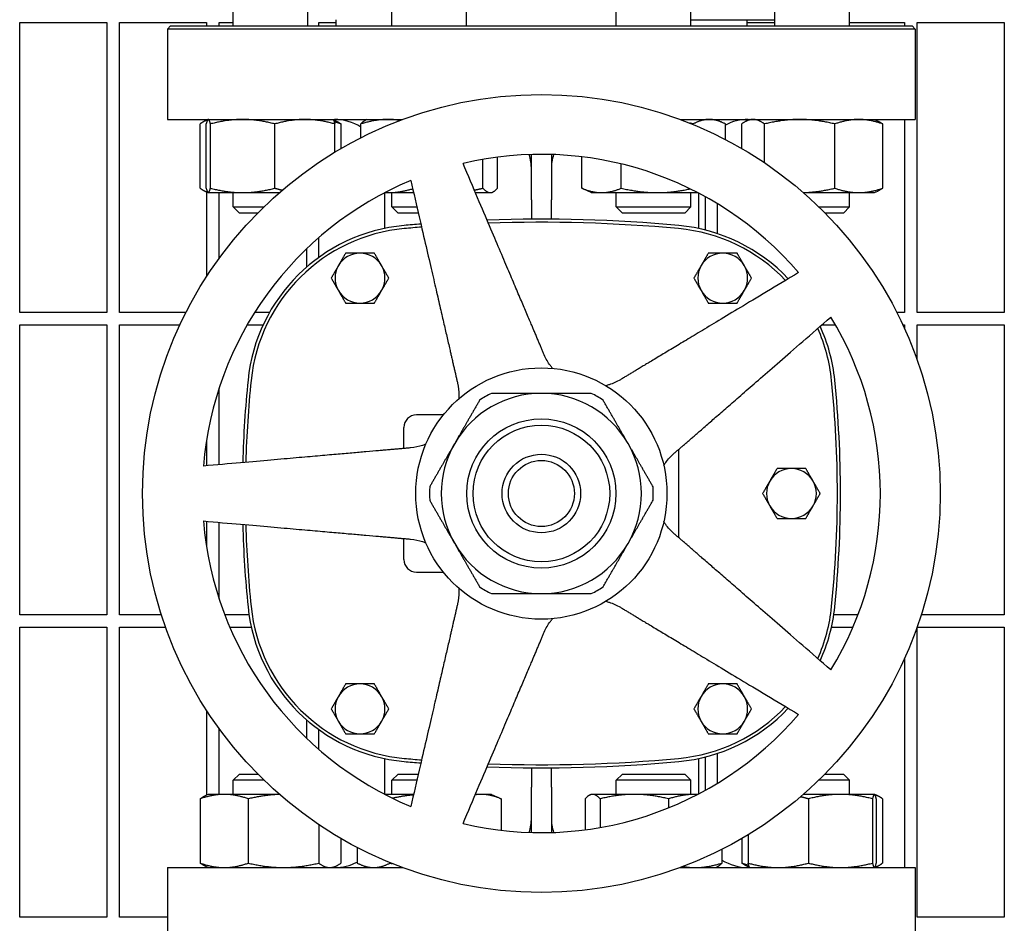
# Model space of a CAD drawing. Header units: inches. Extents: x 24 to 1128, y -69 to 748.
# Tile 657 of 668: x 752 to 762, y 638 to 647. Entities that reach past the tile are written whole.
import ezdxf

# ---------------------------------------------------------------- set-up
doc = ezdxf.new("R2010")
doc.units = ezdxf.units.IN
doc.header["$LTSCALE"] = 32
doc.header["$MEASUREMENT"] = 0
doc.layers.add('Visible (ANSI)', color=7, linetype='Continuous', lineweight=30)

msp = doc.modelspace()

# ---------------------------------------------------------------- linework, layer by layer
at = {"layer": 'Visible (ANSI)'}
for p, q in [((754.31393, 646.74103), (754.31393, 646.98853)), ((755.06393, 646.74103), (755.06393, 646.98853)), ((755.90504, 646.74103), (755.90504, 646.98853)), ((756.65504, 646.74103), (756.65504, 646.98853)), ((758.15522, 646.74103), (758.15522, 646.98853)), ((758.90522, 646.74103), (758.90522, 646.98853)), ((759.74634, 646.74103), (759.74634, 646.98853)), ((760.49634, 646.74103), (760.49634, 646.98853)), ((752.17313, 643.86978), (752.17313, 646.77603)), ((752.17313, 646.77603), (753.04813, 646.77603)), ((753.04813, 646.77603), (753.04813, 643.86978)), ((753.17313, 643.86978), (753.17313, 646.77603)), ((753.17313, 646.77603), (754.04813, 646.77603)), ((753.68638, 646.74103), (753.65513, 646.70978)), ((753.68638, 646.74103), (761.12388, 646.74103)), ((754.04813, 646.77603), (754.04813, 646.74103)), ((754.17313, 646.74103), (754.17313, 646.77603)), ((754.17313, 646.77603), (754.31393, 646.77603)), ((755.17313, 646.74103), (755.17313, 646.77603)), ((755.17313, 646.77603), (755.34513, 646.77603)), ((755.34513, 646.80353), (755.34513, 646.74103)), ((758.90522, 646.80353), (759.74634, 646.80353)), ((759.46513, 646.80353), (759.46513, 646.74103)), ((759.46513, 646.77603), (759.74634, 646.77603)), ((760.49634, 646.77603), (761.04813, 646.77603)), ((761.04813, 646.77603), (761.04813, 646.74103)), ((761.12388, 646.74103), (761.15513, 646.70978)), ((761.17313, 643.86978), (761.17313, 646.77603)), ((761.17313, 646.77603), (762.04813, 646.77603)), ((762.04813, 646.77603), (762.04813, 643.86978)), ((761.15513, 646.70978), (753.65513, 646.70978)), ((753.65513, 646.70978), (753.65513, 645.80353)), ((761.15513, 646.70978), (761.15513, 645.80353)), ((753.65513, 645.80353), (756.01319, 645.80353)), ((753.98203, 645.11462), (753.98203, 645.75844)), ((754.06284, 645.80302), (754.03033, 645.78786)), ((754.04374, 645.11462), (754.04374, 645.75844)), ((754.04813, 645.80353), (754.04813, 645.79616)), ((754.06393, 645.80353), (754.06284, 645.80302)), ((754.08629, 645.11462), (754.08629, 645.75844)), ((754.73148, 645.11462), (754.73148, 645.75844)), ((755.31393, 645.80353), (755.31502, 645.80302)), ((755.31502, 645.80302), (755.34752, 645.78786)), ((755.33411, 645.47565), (755.33411, 645.75844)), ((755.39582, 645.51224), (755.39582, 645.75844)), ((755.59517, 645.62061), (755.59517, 645.75844)), ((755.65504, 645.80353), (755.64197, 645.79743)), ((758.79707, 645.80353), (761.15513, 645.80353)), ((758.92729, 645.75259), (758.92729, 645.75844)), ((759.15522, 645.80353), (759.22933, 645.76897)), ((759.25065, 645.60234), (759.25065, 645.75844)), ((759.41444, 645.51224), (759.41444, 645.75844)), ((759.49634, 645.80353), (759.46274, 645.78786)), ((759.642, 645.36961), (759.642, 645.75844)), ((760.3489, 645.11462), (760.3489, 645.75844)), ((760.74634, 645.80353), (760.77994, 645.78786)), ((760.82824, 645.11462), (760.82824, 645.75844)), ((761.04813, 645.80353), (761.04813, 643.86978)), ((757.30513, 644.99853), (757.30513, 645.45206)), ((757.50513, 645.45206), (757.50513, 644.99853)), ((756.81955, 645.11462), (756.81955, 645.40272)), ((756.96492, 645.11462), (756.96492, 645.42491)), ((757.80979, 645.11462), (757.80979, 645.42936)), ((758.20685, 645.11462), (758.20685, 645.35765)), ((754.06284, 645.07004), (754.03033, 645.0852)), ((754.04813, 645.07689), (754.04813, 644.22851)), ((754.06393, 645.06953), (754.06284, 645.07004)), ((754.06393, 645.06953), (754.06501, 645.06953)), ((754.06501, 645.06953), (754.40888, 645.06953)), ((754.17313, 644.41026), (754.17313, 645.06953)), ((754.31393, 644.92603), (754.31393, 645.06953)), ((754.40888, 645.06953), (754.77764, 645.06953)), ((755.83033, 645.06683), (755.83033, 644.71063)), ((755.8355, 645.06953), (755.86493, 645.06953)), ((755.86493, 645.06953), (756.12395, 645.06953)), ((755.90504, 644.92603), (755.90504, 645.06953)), ((756.74403, 645.06953), (756.89223, 645.06953)), ((756.89223, 645.06953), (756.90504, 645.06953)), ((756.90504, 645.06953), (756.91812, 645.07563)), ((757.90522, 645.06953), (757.83112, 645.10409)), ((757.90522, 645.06953), (758.00832, 645.06953)), ((758.00832, 645.06953), (758.56707, 645.06953)), ((758.15522, 644.92603), (758.15522, 645.06953)), ((758.56707, 645.06953), (758.97476, 645.06953)), ((758.90522, 644.92603), (758.90522, 645.06953)), ((758.97994, 645.06683), (758.97994, 644.71063)), ((760.03263, 645.06953), (760.58857, 645.06953)), ((760.49634, 644.92603), (760.49634, 645.06953)), ((760.58857, 645.06953), (760.74634, 645.06953)), ((760.74634, 645.06953), (760.77994, 645.0852)), ((757.30513, 644.99853), (757.30513, 644.8032)), ((757.50513, 644.8032), (757.50513, 644.99853)), ((759.04813, 645.0302), (759.04813, 644.69486)), ((759.17313, 644.65824), (759.17313, 644.9577)), ((754.31393, 644.92603), (754.62148, 644.92603)), ((754.37643, 644.86353), (754.31393, 644.92603)), ((754.5584, 644.86353), (754.37643, 644.86353)), ((755.90504, 644.92603), (756.15708, 644.92603)), ((755.96754, 644.86353), (755.90504, 644.92603)), ((756.17151, 644.86353), (755.96754, 644.86353)), ((758.15522, 644.92603), (758.90522, 644.92603)), ((758.21772, 644.86353), (758.15522, 644.92603)), ((758.84272, 644.86353), (758.21772, 644.86353)), ((758.84272, 644.86353), (758.90522, 644.92603)), ((760.18879, 644.92603), (760.49634, 644.92603)), ((760.43384, 644.86353), (760.25187, 644.86353)), ((760.43384, 644.86353), (760.49634, 644.92603)), ((755.17313, 644.42042), (755.17313, 644.61833)), ((755.04813, 644.50395), (755.04813, 644.32122)), ((753.04813, 643.86978), (752.17313, 643.86978)), ((753.84125, 643.86978), (753.17313, 643.86978)), ((754.67941, 643.86978), (754.5309, 643.86978)), ((761.04813, 643.86978), (760.96901, 643.86978)), ((762.04813, 643.86978), (761.17313, 643.86978)), ((752.17313, 640.83853), (752.17313, 643.74478)), ((752.17313, 643.74478), (753.04813, 643.74478)), ((753.04813, 643.74478), (753.04813, 640.83853)), ((753.17313, 640.83853), (753.17313, 643.74478)), ((753.17313, 643.74478), (753.78026, 643.74478)), ((754.45561, 643.74478), (754.61508, 643.74478)), ((760.21936, 643.74478), (760.35465, 643.74478)), ((761.03, 643.74478), (761.04813, 643.74478)), ((761.04813, 643.74478), (761.04813, 643.70536)), ((761.17313, 643.39598), (761.17313, 643.74478)), ((761.17313, 643.74478), (762.04813, 643.74478)), ((762.04813, 643.74478), (762.04813, 640.83853)), ((754.17313, 642.34284), (754.17313, 643.10908)), ((756.42167, 642.84093), (756.15218, 642.84093)), ((756.02718, 642.50505), (756.02718, 642.71593)), ((754.04813, 642.59256), (754.04813, 642.3319)), ((758.78309, 641.61081), (758.78309, 642.49625)), ((754.04813, 641.77516), (754.04813, 641.5145)), ((754.17313, 640.99798), (754.17313, 641.76422)), ((756.02718, 641.39113), (756.02718, 641.60201)), ((756.15218, 641.26613), (756.42167, 641.26613)), ((753.04813, 640.83853), (752.17313, 640.83853)), ((753.59413, 640.83853), (753.17313, 640.83853)), ((754.47261, 640.83853), (754.22964, 640.83853)), ((760.58063, 640.83853), (760.33765, 640.83853)), ((762.04813, 640.83853), (761.21614, 640.83853)), ((752.17313, 637.80728), (752.17313, 640.71353)), ((752.17313, 640.71353), (753.04813, 640.71353)), ((753.04813, 640.71353), (753.04813, 637.80728)), ((753.17313, 637.80728), (753.17313, 640.71353)), ((753.17313, 640.71353), (753.63626, 640.71353)), ((754.28033, 640.71353), (754.4958, 640.71353)), ((760.31447, 640.71353), (760.52994, 640.71353)), ((761.17313, 637.80728), (761.17313, 640.71108)), ((761.17401, 640.71353), (762.04813, 640.71353)), ((762.04813, 640.71353), (762.04813, 637.80728)), ((761.04813, 640.4017), (761.04813, 638.30353)), ((754.04813, 639.87855), (754.04813, 639.03016)), ((755.04813, 639.78584), (755.04813, 639.60311)), ((754.17313, 639.03753), (754.17313, 639.6968)), ((755.17313, 639.48873), (755.17313, 639.68664)), ((759.04813, 639.4122), (759.04813, 639.07686)), ((759.17313, 639.14936), (759.17313, 639.44882)), ((755.83033, 639.39643), (755.83033, 639.04023)), ((758.97994, 639.39643), (758.97994, 639.04023)), ((754.37643, 639.24103), (754.31393, 639.17853)), ((754.37643, 639.24103), (754.56087, 639.24103)), ((755.96754, 639.24103), (755.90504, 639.17853)), ((755.96754, 639.24103), (756.17093, 639.24103)), ((757.30513, 639.30386), (757.30513, 639.10853)), ((757.50513, 639.10853), (757.50513, 639.30386)), ((758.21772, 639.24103), (758.15522, 639.17853)), ((758.21772, 639.24103), (758.84272, 639.24103)), ((758.84272, 639.24103), (758.90522, 639.17853)), ((760.2494, 639.24103), (760.43384, 639.24103)), ((760.43384, 639.24103), (760.49634, 639.17853)), ((754.62406, 639.17853), (754.31393, 639.17853)), ((754.31393, 639.03753), (754.31393, 639.17853)), ((756.1565, 639.17853), (755.90504, 639.17853)), ((755.90504, 639.03753), (755.90504, 639.17853)), ((758.90522, 639.17853), (758.15522, 639.17853)), ((758.15522, 639.03753), (758.15522, 639.17853)), ((758.90522, 639.03753), (758.90522, 639.17853)), ((760.49634, 639.17853), (760.18621, 639.17853)), ((760.49634, 639.03753), (760.49634, 639.17853)), ((754.06393, 639.03753), (754.03184, 639.02257)), ((754.22461, 639.03753), (754.06393, 639.03753)), ((754.77764, 639.03753), (754.22461, 639.03753)), ((756.12395, 639.03753), (755.8355, 639.03753)), ((756.80433, 639.03753), (756.74403, 639.03753)), ((756.90504, 639.03753), (756.80433, 639.03753)), ((756.90504, 639.03753), (756.98162, 639.00182)), ((757.30513, 638.655), (757.30513, 639.10853)), ((757.50513, 639.10853), (757.50513, 638.655)), ((757.90522, 639.03753), (757.89121, 639.031)), ((757.91893, 639.03753), (757.90522, 639.03753)), ((758.3373, 639.03753), (757.91893, 639.03753)), ((758.94859, 639.03753), (758.3373, 639.03753)), ((758.97476, 639.03753), (758.94859, 639.03753)), ((760.40528, 639.03753), (760.03263, 639.03753)), ((760.74549, 639.03753), (760.40528, 639.03753)), ((760.74634, 639.03753), (760.74549, 639.03753)), ((760.74634, 639.03753), (760.74718, 639.03714)), ((760.74718, 639.03714), (760.77843, 639.02257)), ((753.98306, 638.99244), (753.98306, 638.34862)), ((754.46616, 638.99244), (754.46616, 638.34862)), ((757.00076, 638.99244), (757.00076, 638.67766)), ((757.84378, 638.99244), (757.84378, 638.68194)), ((757.99407, 638.99244), (757.99407, 638.70493)), ((758.68052, 638.99244), (758.68052, 638.9018)), ((760.08382, 638.99244), (760.08382, 638.34862)), ((760.72674, 638.99244), (760.72674, 638.34862)), ((760.76425, 638.99244), (760.76425, 638.34862)), ((760.8272, 638.99244), (760.8272, 638.34862)), ((755.17202, 638.73491), (755.17202, 638.34862)), ((759.47843, 638.63279), (759.47843, 638.34862)), ((755.39479, 638.59542), (755.39479, 638.34862)), ((759.41547, 638.59542), (759.41547, 638.34862)), ((755.55933, 638.50487), (755.55933, 638.34862)), ((759.21667, 638.48725), (759.21667, 638.34862)), ((755.65504, 638.30353), (755.57846, 638.33924)), ((755.8872, 638.35274), (755.8872, 638.34862)), ((753.65513, 638.30353), (756.01319, 638.30353)), ((753.65513, 638.30353), (753.65513, 637.39728)), ((754.06393, 638.30353), (754.03184, 638.31849)), ((754.04813, 638.31089), (754.04813, 638.30353)), ((755.31393, 638.30353), (755.34602, 638.31849)), ((758.79707, 638.30353), (761.15513, 638.30353)), ((759.15522, 638.30353), (759.16923, 638.31006)), ((759.49549, 638.30392), (759.46425, 638.31849)), ((759.49634, 638.30353), (759.49549, 638.30392)), ((760.74634, 638.30353), (760.74718, 638.30392)), ((760.74718, 638.30392), (760.77843, 638.31849)), ((761.15513, 638.30353), (761.15513, 637.39728)), ((753.04813, 637.80728), (752.17313, 637.80728)), ((753.65513, 637.80728), (753.17313, 637.80728)), ((762.04813, 637.80728), (761.17313, 637.80728))]:
    msp.add_line(p, q, dxfattribs=at)
for radius in [4, 1.25984, 0.74803, 0.68553, 0.3937, 0.3312]:
    msp.add_circle((757.40513, 642.05353), radius, dxfattribs=at)
for centre, radius, start, end in [((755.33033, 645.30353), 0.5, 58.01587, 90), ((759.47994, 645.30353), 0.5, 90, 117.294411), ((757.40513, 642.05353), 3.4, 40.64927, 103.35073), ((757.40513, 642.05353), 3.4, 112.64927, 175.35073), ((756.18629, 643.01531), 1.73228, 95.255296, 174.182161), ((757.40513, 629.76416), 15.03937, 94.60919, 95.255296), ((757.40513, 629.76416), 15.03937, 84.744704, 92.072997), ((757.40513, 629.76416), 15.00812, 84.744704, 92.027369), ((758.62398, 643.01531), 1.73228, 43.442646, 84.744707), ((756.18629, 643.01531), 1.70103, 95.255296, 174.182161), ((757.40513, 629.76416), 15.00812, 94.591592, 95.255296), ((758.62398, 643.01531), 1.70103, 43.674999, 84.744707), ((755.58624, 644.21298), 0.25, 90, 150), ((755.58624, 644.21298), 0.25, 30, 90), ((759.22403, 644.21298), 0.25, 90, 150), ((759.22403, 644.21298), 0.25, 30, 90), ((755.58624, 644.21298), 0.25, 150, 210), ((755.58624, 644.21298), 0.25, 330, 30), ((759.22403, 644.21298), 0.25, 150, 210), ((759.22403, 644.21298), 0.25, 330, 30), ((755.58624, 644.21298), 0.25, 210, 270), ((755.58624, 644.21298), 0.25, 270, 330), ((759.22403, 644.21298), 0.25, 210, 270), ((759.22403, 644.21298), 0.25, 270, 330), ((757.40513, 642.05353), 3.4, 328.64927, 31.35073), ((758.62398, 643.01531), 1.70103, 5.817836, 24.042525), ((758.62398, 643.01531), 1.73228, 5.817836, 24.357428), ((765.62561, 642.05353), 11.22047, 174.182163, 178.416919), ((765.62561, 642.05353), 11.18922, 174.182163, 178.398452), ((749.18466, 642.05353), 11.18922, 354.182164, 5.817836), ((749.18466, 642.05353), 11.22047, 354.182164, 5.817836), ((757.40513, 642.05353), 1.00394, 90, 150), ((757.40513, 642.05353), 1.12205, 116.525352, 123.474648), ((757.40513, 642.05353), 1.00394, 30, 90), ((757.40513, 642.05353), 1.12205, 56.525352, 63.474648), ((756.15218, 642.71593), 0.125, 90, 180), ((757.40513, 642.05353), 1.00394, 150, 210), ((757.40513, 642.05353), 1.00394, 330, 30), ((759.91301, 642.05353), 0.25, 90, 150), ((759.91301, 642.05353), 0.25, 30, 90), ((759.91301, 642.05353), 0.25, 150, 210), ((759.91301, 642.05353), 0.25, 330, 30), ((757.40513, 642.05353), 1.12205, 176.525352, 183.474648), ((757.40513, 642.05353), 1.12205, 356.525352, 3.474648), ((759.91301, 642.05353), 0.25, 210, 270), ((759.91301, 642.05353), 0.25, 270, 330), ((757.40513, 642.05353), 3.4, 184.64927, 247.35073), ((765.62561, 642.05353), 11.22047, 181.583081, 185.817836), ((765.62561, 642.05353), 11.18922, 181.601548, 185.817836), ((757.40513, 642.05353), 1.00394, 210, 270), ((757.40513, 642.05353), 1.00394, 270, 330), ((756.15218, 641.39113), 0.125, 180, 270), ((757.40513, 642.05353), 1.12205, 236.525352, 243.474648), ((757.40513, 642.05353), 1.12205, 296.525352, 303.474648), ((756.18629, 641.09175), 1.73228, 185.817836, 264.744707), ((756.18629, 641.09175), 1.70103, 185.817836, 264.744707), ((758.62398, 641.09175), 1.70103, 335.957475, 354.182165), ((758.62398, 641.09175), 1.73228, 335.642572, 354.182165), ((755.58624, 639.89408), 0.25, 90, 150), ((755.58624, 639.89408), 0.25, 30, 90), ((759.22403, 639.89408), 0.25, 90, 150), ((759.22403, 639.89408), 0.25, 30, 90), ((755.58624, 639.89408), 0.25, 150, 210), ((755.58624, 639.89408), 0.25, 330, 30), ((759.22403, 639.89408), 0.25, 150, 210), ((759.22403, 639.89408), 0.25, 330, 30), ((758.62398, 641.09175), 1.70103, 275.255296, 316.325001), ((758.62398, 641.09175), 1.73228, 275.255296, 316.557354), ((757.40513, 642.05353), 3.4, 256.64927, 319.35073), ((755.58624, 639.89408), 0.25, 210, 270), ((755.58624, 639.89408), 0.25, 270, 330), ((759.22403, 639.89408), 0.25, 210, 270), ((759.22403, 639.89408), 0.25, 270, 330), ((757.40513, 654.3429), 15.03937, 264.744704, 265.39081), ((757.40513, 654.3429), 15.00812, 264.744704, 265.408408), ((757.40513, 654.3429), 15.03937, 267.927003, 275.255296), ((757.40513, 654.3429), 15.00812, 267.972631, 275.255296), ((755.33033, 638.80353), 0.5, 270, 297.258359), ((759.47994, 638.80353), 0.5, 238.22811, 270)]:
    msp.add_arc(centre, radius, start, end, dxfattribs=at)
for points, weights in [([(754.05793, 645.7982), (754.02236, 645.78827), (753.98203, 645.75844)], [1.01719870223, 1.02478737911, 1]), ([(754.06501, 645.80353), (754.05514, 645.80353), (754.04374, 645.75844)], [1, 1.0379548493, 1]), ([(754.08629, 645.75844), (754.07489, 645.80353), (754.06501, 645.80353)], [1, 1.0379548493, 1]), ([(754.40888, 645.80353), (754.25917, 645.80353), (754.08629, 645.75844)], [1, 1.0379548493, 1]), ([(754.73148, 645.75844), (754.5586, 645.80353), (754.40888, 645.80353)], [1, 1.0379548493, 1]), ([(755.0328, 645.80353), (754.89295, 645.80353), (754.73148, 645.75844)], [1, 1.0379548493, 1]), ([(755.33411, 645.75844), (755.17264, 645.80353), (755.0328, 645.80353)], [1, 1.0379548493, 1]), ([(755.31502, 645.80302), (755.32389, 645.79888), (755.33411, 645.75844)], [1.00722433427, 1.03391206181, 1]), ([(755.39582, 645.75844), (755.36087, 645.77071), (755.3281, 645.77952)], [1, 1.01005189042, 1.01477953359]), ([(755.34752, 645.78786), (755.37057, 645.77712), (755.39582, 645.75844)], [1.01829454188, 1.01537751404, 1]), ([(755.86493, 645.80353), (755.73973, 645.80353), (755.59517, 645.75844)], [1, 1.0379548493, 1]), ([(755.59517, 645.75844), (755.62001, 645.78719), (755.64197, 645.79743)], [1, 1.02387317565, 1.01771443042]), ([(755.98708, 645.79373), (755.92499, 645.80353), (755.86493, 645.80353)], [1.01891139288, 1.01785799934, 1]), ([(758.92729, 645.75844), (758.91093, 645.76226), (758.89493, 645.76574)], [1, 1.00310820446, 1.00570733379]), ([(759.08897, 645.80353), (759.01393, 645.80353), (758.92729, 645.75844)], [1, 1.0379548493, 1]), ([(759.25065, 645.75844), (759.16401, 645.80353), (759.08897, 645.80353)], [1, 1.0379548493, 1]), ([(759.52822, 645.80353), (759.47542, 645.80353), (759.41444, 645.75844)], [1, 1.0379548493, 1]), ([(759.642, 645.75844), (759.58103, 645.80353), (759.52822, 645.80353)], [1, 1.0379548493, 1]), ([(759.99545, 645.80353), (759.83142, 645.80353), (759.642, 645.75844)], [1, 1.0379548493, 1]), ([(760.3489, 645.75844), (760.15949, 645.80353), (759.99545, 645.80353)], [1, 1.0379548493, 1]), ([(760.58857, 645.80353), (760.47734, 645.80353), (760.3489, 645.75844)], [1, 1.0379548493, 1]), ([(760.82824, 645.75844), (760.6998, 645.80353), (760.58857, 645.80353)], [1, 1.0379548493, 1]), ([(760.77994, 645.78786), (760.80298, 645.77712), (760.82824, 645.75844)], [1.01829454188, 1.01537751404, 1]), ([(757.43467, 643.44249), (757.19836, 643.9992), (756.62003, 645.36164)], [2.0263127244, 1.58117079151, 1]), ([(756.09583, 645.19132), (756.42878, 643.74915), (756.56483, 643.15986)], [1, 1.58117079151, 2.0263127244]), ([(753.98203, 645.11462), (754.02236, 645.08479), (754.05793, 645.07486)], [1, 1.02478737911, 1.01719870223]), ([(754.04374, 645.11462), (754.05514, 645.06953), (754.06501, 645.06953)], [1, 1.0379548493, 1]), ([(754.06501, 645.06953), (754.07489, 645.06953), (754.08629, 645.11462)], [1, 1.0379548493, 1]), ([(754.08629, 645.11462), (754.25917, 645.06953), (754.40888, 645.06953)], [1, 1.0379548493, 1]), ([(754.40888, 645.06953), (754.5586, 645.06953), (754.73148, 645.11462)], [1, 1.0379548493, 1]), ([(754.73148, 645.11462), (754.77071, 645.10366), (754.80772, 645.09548)], [1, 1.00896507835, 1.01369498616]), ([(755.83653, 645.07007), (755.85074, 645.06953), (755.86493, 645.06953)], [1.00740787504, 1.00415985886, 1]), ([(755.86493, 645.06953), (755.98207, 645.06953), (756.11492, 645.10863)], [1, 1.03542686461, 1.00471921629]), ([(756.73301, 645.0955), (756.77502, 645.10367), (756.81955, 645.11462)], [1.01368358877, 1.00895428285, 1]), ([(756.81955, 645.11462), (756.8585, 645.06953), (756.89223, 645.06953)], [1, 1.0379548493, 1]), ([(756.89223, 645.06953), (756.92597, 645.06953), (756.96492, 645.11462)], [1, 1.0379548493, 1]), ([(757.83112, 645.10409), (757.82062, 645.10898), (757.80979, 645.11462)], [1.00807367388, 1.00459253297, 1]), ([(757.80979, 645.11462), (757.91618, 645.06953), (758.00832, 645.06953)], [1, 1.0379548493, 1]), ([(758.00832, 645.06953), (758.10046, 645.06953), (758.20685, 645.11462)], [1, 1.0379548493, 1]), ([(758.20685, 645.11462), (758.39989, 645.06953), (758.56707, 645.06953)], [1, 1.0379548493, 1]), ([(758.56707, 645.06953), (758.72245, 645.06953), (758.89838, 645.10807)], [1, 1.03518207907, 1.00514041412]), ([(760.03203, 645.07005), (760.17923, 645.07423), (760.3489, 645.11462)], [1.00729929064, 1.03386436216, 1]), ([(760.3489, 645.11462), (760.47734, 645.06953), (760.58857, 645.06953)], [1, 1.0379548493, 1]), ([(760.58857, 645.06953), (760.6998, 645.06953), (760.82824, 645.11462)], [1, 1.0379548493, 1]), ([(760.82824, 645.11462), (760.80298, 645.09594), (760.77994, 645.0852)], [1, 1.01537751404, 1.01829454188]), ([(755.4419, 644.46298), (755.40322, 644.39599), (755.36973, 644.33798)], [1.01001874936, 1.04314139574, 1]), ([(755.58624, 644.46298), (755.51925, 644.46298), (755.4419, 644.46298)], [1, 1.04314139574, 1.01001874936]), ([(755.73057, 644.46298), (755.65322, 644.46298), (755.58624, 644.46298)], [1.01001874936, 1.04314139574, 1]), ([(755.80274, 644.33798), (755.76925, 644.39599), (755.73057, 644.46298)], [1, 1.04314139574, 1.01001874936]), ([(759.07969, 644.46298), (759.04102, 644.39599), (759.00752, 644.33798)], [1.01001874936, 1.04314139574, 1]), ([(759.22403, 644.46298), (759.15704, 644.46298), (759.07969, 644.46298)], [1, 1.04314139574, 1.01001874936]), ([(759.36837, 644.46298), (759.29102, 644.46298), (759.22403, 644.46298)], [1.01001874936, 1.04314139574, 1]), ([(759.44054, 644.33798), (759.40704, 644.39599), (759.36837, 644.46298)], [1, 1.04314139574, 1.01001874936]), ([(755.36973, 644.33798), (755.33624, 644.27997), (755.29756, 644.21298)], [1, 1.04314139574, 1.01001874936]), ([(755.87491, 644.21298), (755.83624, 644.27997), (755.80274, 644.33798)], [1.01001874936, 1.04314139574, 1]), ([(759.98475, 644.26838), (758.71605, 643.50607), (758.19765, 643.19458)], [1, 1.58117079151, 2.0263127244]), ([(759.00752, 644.33798), (758.97403, 644.27997), (758.93536, 644.21298)], [1, 1.04314139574, 1.01001874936]), ([(759.51271, 644.21298), (759.47403, 644.27997), (759.44054, 644.33798)], [1.01001874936, 1.04314139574, 1]), ([(755.29756, 644.21298), (755.33624, 644.14599), (755.36973, 644.08798)], [1.01001874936, 1.04314139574, 1]), ([(755.80274, 644.08798), (755.83624, 644.14599), (755.87491, 644.21298)], [1, 1.04314139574, 1.01001874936]), ([(758.93536, 644.21298), (758.97403, 644.14599), (759.00752, 644.08798)], [1.01001874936, 1.04314139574, 1]), ([(759.44054, 644.08798), (759.47403, 644.14599), (759.51271, 644.21298)], [1, 1.04314139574, 1.01001874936]), ([(755.36973, 644.08798), (755.40322, 644.02997), (755.4419, 643.96298)], [1, 1.04314139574, 1.01001874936]), ([(755.73057, 643.96298), (755.76925, 644.02997), (755.80274, 644.08798)], [1.01001874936, 1.04314139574, 1]), ([(759.00752, 644.08798), (759.04102, 644.02997), (759.07969, 643.96298)], [1, 1.04314139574, 1.01001874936]), ([(759.36837, 643.96298), (759.40704, 644.02997), (759.44054, 644.08798)], [1.01001874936, 1.04314139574, 1]), ([(755.4419, 643.96298), (755.51925, 643.96298), (755.58624, 643.96298)], [1.01001874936, 1.04314139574, 1]), ([(755.58624, 643.96298), (755.65322, 643.96298), (755.73057, 643.96298)], [1, 1.04314139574, 1.01001874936]), ([(759.07969, 643.96298), (759.15704, 643.96298), (759.22403, 643.96298)], [1.01001874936, 1.04314139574, 1]), ([(759.22403, 643.96298), (759.29102, 643.96298), (759.36837, 643.96298)], [1, 1.04314139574, 1.01001874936]), ([(758.73524, 642.45465), (759.19168, 642.85143), (760.30873, 643.82247)], [2.0263127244, 1.58117079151, 1]), ([(756.78625, 642.98946), (756.65401, 642.76043), (756.5357, 642.5555)], [1.0171026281, 1.03775343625, 1]), ([(757.40513, 643.05747), (757.1685, 643.05747), (756.90403, 643.05747)], [1, 1.03775343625, 1.0171026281]), ([(757.90623, 643.05747), (757.64176, 643.05747), (757.40513, 643.05747)], [1.0171026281, 1.03775343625, 1]), ([(758.27457, 642.5555), (758.15625, 642.76043), (758.02402, 642.98946)], [1, 1.03775343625, 1.0171026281]), ([(756.09328, 642.51083), (755.49079, 642.45812), (754.01632, 642.32912)], [2.03628035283, 1.58894872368, 1.0049190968]), ([(756.5357, 642.5555), (756.41738, 642.35057), (756.28515, 642.12153)], [1, 1.03775343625, 1.0171026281]), ([(758.52512, 642.12153), (758.39288, 642.35057), (758.27457, 642.5555)], [1.0171026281, 1.03775343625, 1]), ([(759.76867, 642.30353), (759.72999, 642.23654), (759.6965, 642.17853)], [1.01001874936, 1.04314139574, 1]), ([(759.91301, 642.30353), (759.84602, 642.30353), (759.76867, 642.30353)], [1, 1.04314139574, 1.01001874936]), ([(760.05734, 642.30353), (759.97999, 642.30353), (759.91301, 642.30353)], [1.01001874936, 1.04314139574, 1]), ([(760.12951, 642.17853), (760.09602, 642.23654), (760.05734, 642.30353)], [1, 1.04314139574, 1.01001874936]), ([(759.6965, 642.17853), (759.66301, 642.12052), (759.62433, 642.05353)], [1, 1.04314139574, 1.01001874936]), ([(760.20168, 642.05353), (760.16301, 642.12052), (760.12951, 642.17853)], [1.01001874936, 1.04314139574, 1]), ([(756.28515, 641.98553), (756.41738, 641.75649), (756.5357, 641.55156)], [1.0171026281, 1.03775343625, 1]), ([(758.27457, 641.55156), (758.39288, 641.75649), (758.52512, 641.98553)], [1, 1.03775343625, 1.0171026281]), ([(759.62433, 642.05353), (759.66301, 641.98654), (759.6965, 641.92853)], [1.01001874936, 1.04314139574, 1]), ([(760.12951, 641.92853), (760.16301, 641.98654), (760.20168, 642.05353)], [1, 1.04314139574, 1.01001874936]), ([(759.6965, 641.92853), (759.72999, 641.87052), (759.76867, 641.80353)], [1, 1.04314139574, 1.01001874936]), ([(760.05734, 641.80353), (760.09602, 641.87052), (760.12951, 641.92853)], [1.01001874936, 1.04314139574, 1]), ([(754.01632, 641.77794), (755.49079, 641.64894), (756.09328, 641.59623)], [1.0049190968, 1.58894872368, 2.03628035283]), ([(759.76867, 641.80353), (759.84602, 641.80353), (759.91301, 641.80353)], [1.01001874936, 1.04314139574, 1]), ([(759.91301, 641.80353), (759.97999, 641.80353), (760.05734, 641.80353)], [1, 1.04314139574, 1.01001874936]), ([(760.30873, 640.28459), (759.19168, 641.25563), (758.73524, 641.6524)], [1, 1.58117079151, 2.0263127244]), ([(756.5357, 641.55156), (756.65401, 641.34663), (756.78625, 641.1176)], [1, 1.03775343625, 1.0171026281]), ([(758.02402, 641.1176), (758.15625, 641.34663), (758.27457, 641.55156)], [1.0171026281, 1.03775343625, 1]), ([(756.90403, 641.04959), (757.1685, 641.04959), (757.40513, 641.04959)], [1.0171026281, 1.03775343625, 1]), ([(757.40513, 641.04959), (757.64176, 641.04959), (757.90623, 641.04959)], [1, 1.03775343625, 1.0171026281]), ([(756.56483, 640.94719), (756.42878, 640.35791), (756.09583, 638.91574)], [2.0263127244, 1.58117079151, 1]), ([(758.19765, 640.91248), (758.71605, 640.60099), (759.98475, 639.83868)], [2.0263127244, 1.58117079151, 1]), ([(756.62003, 638.74542), (757.19836, 640.10786), (757.43467, 640.66457)], [1, 1.58117079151, 2.0263127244]), ([(755.4419, 640.14408), (755.40322, 640.07709), (755.36973, 640.01908)], [1.01001874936, 1.04314139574, 1]), ([(755.58624, 640.14408), (755.51925, 640.14408), (755.4419, 640.14408)], [1, 1.04314139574, 1.01001874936]), ([(755.73057, 640.14408), (755.65322, 640.14408), (755.58624, 640.14408)], [1.01001874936, 1.04314139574, 1]), ([(755.80274, 640.01908), (755.76925, 640.07709), (755.73057, 640.14408)], [1, 1.04314139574, 1.01001874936]), ([(759.07969, 640.14408), (759.04102, 640.07709), (759.00752, 640.01908)], [1.01001874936, 1.04314139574, 1]), ([(759.22403, 640.14408), (759.15704, 640.14408), (759.07969, 640.14408)], [1, 1.04314139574, 1.01001874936]), ([(759.36837, 640.14408), (759.29102, 640.14408), (759.22403, 640.14408)], [1.01001874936, 1.04314139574, 1]), ([(759.44054, 640.01908), (759.40704, 640.07709), (759.36837, 640.14408)], [1, 1.04314139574, 1.01001874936]), ([(755.36973, 640.01908), (755.33624, 639.96107), (755.29756, 639.89408)], [1, 1.04314139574, 1.01001874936]), ([(755.87491, 639.89408), (755.83624, 639.96107), (755.80274, 640.01908)], [1.01001874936, 1.04314139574, 1]), ([(759.00752, 640.01908), (758.97403, 639.96107), (758.93536, 639.89408)], [1, 1.04314139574, 1.01001874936]), ([(759.51271, 639.89408), (759.47403, 639.96107), (759.44054, 640.01908)], [1.01001874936, 1.04314139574, 1]), ([(755.29756, 639.89408), (755.33624, 639.82709), (755.36973, 639.76908)], [1.01001874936, 1.04314139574, 1]), ([(755.80274, 639.76908), (755.83624, 639.82709), (755.87491, 639.89408)], [1, 1.04314139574, 1.01001874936]), ([(758.93536, 639.89408), (758.97403, 639.82709), (759.00752, 639.76908)], [1.01001874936, 1.04314139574, 1]), ([(759.44054, 639.76908), (759.47403, 639.82709), (759.51271, 639.89408)], [1, 1.04314139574, 1.01001874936]), ([(755.36973, 639.76908), (755.40322, 639.71107), (755.4419, 639.64408)], [1, 1.04314139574, 1.01001874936]), ([(755.73057, 639.64408), (755.76925, 639.71107), (755.80274, 639.76908)], [1.01001874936, 1.04314139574, 1]), ([(759.00752, 639.76908), (759.04102, 639.71107), (759.07969, 639.64408)], [1, 1.04314139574, 1.01001874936]), ([(759.36837, 639.64408), (759.40704, 639.71107), (759.44054, 639.76908)], [1.01001874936, 1.04314139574, 1]), ([(755.4419, 639.64408), (755.51925, 639.64408), (755.58624, 639.64408)], [1.01001874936, 1.04314139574, 1]), ([(755.58624, 639.64408), (755.65322, 639.64408), (755.73057, 639.64408)], [1, 1.04314139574, 1.01001874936]), ([(759.07969, 639.64408), (759.15704, 639.64408), (759.22403, 639.64408)], [1.01001874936, 1.04314139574, 1]), ([(759.22403, 639.64408), (759.29102, 639.64408), (759.36837, 639.64408)], [1, 1.04314139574, 1.01001874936]), ([(754.22461, 639.03753), (754.11251, 639.03753), (753.98306, 638.99244)], [1, 1.0379548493, 1]), ([(753.98306, 638.99244), (754.00859, 639.01173), (754.03184, 639.02257)], [1, 1.01588840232, 1.01847461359]), ([(754.46616, 638.99244), (754.33671, 639.03753), (754.22461, 639.03753)], [1, 1.0379548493, 1]), ([(754.77838, 639.03688), (754.6333, 639.03229), (754.46616, 638.99244)], [1.0080242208, 1.03339490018, 1]), ([(756.12261, 639.03175), (756.02348, 639.02266), (755.9132, 638.99835)], [1.01751553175, 1.02355350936, 1.00465315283]), ([(756.80433, 639.03753), (756.77341, 639.03753), (756.74197, 639.03267)], [1, 1.01256051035, 1.01680764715]), ([(757.00076, 638.99244), (756.89549, 639.03753), (756.80433, 639.03753)], [1, 1.0379548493, 1]), ([(757.91893, 639.03753), (757.88405, 639.03753), (757.84378, 638.99244)], [1, 1.0379548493, 1]), ([(757.99407, 638.99244), (757.9538, 639.03753), (757.91893, 639.03753)], [1, 1.0379548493, 1]), ([(758.3373, 639.03753), (758.17801, 639.03753), (757.99407, 638.99244)], [1, 1.0379548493, 1]), ([(758.68052, 638.99244), (758.49659, 639.03753), (758.3373, 639.03753)], [1, 1.0379548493, 1]), ([(758.94859, 639.03753), (758.82418, 639.03753), (758.68052, 638.99244)], [1, 1.0379548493, 1]), ([(758.97393, 639.0371), (758.96125, 639.03753), (758.94859, 639.03753)], [1.00673463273, 1.003734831, 1]), ([(760.08382, 638.99244), (760.04243, 639.00395), (760.0035, 639.0124)], [1, 1.0094175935, 1.01416168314]), ([(760.40528, 639.03753), (760.25609, 639.03753), (760.08382, 638.99244)], [1, 1.0379548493, 1]), ([(760.72674, 638.99244), (760.55447, 639.03753), (760.40528, 639.03753)], [1, 1.0379548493, 1]), ([(760.74549, 639.03753), (760.73679, 639.03753), (760.72674, 638.99244)], [1, 1.0379548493, 1]), ([(760.76425, 638.99244), (760.7542, 639.03753), (760.74549, 639.03753)], [1, 1.0379548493, 1]), ([(760.8272, 638.99244), (760.78695, 639.02285), (760.7515, 639.03259)], [1, 1.02528066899, 1.01688383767]), ([(756.98162, 639.00182), (756.99105, 638.99742), (757.00076, 638.99244)], [1.00724255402, 1.00405436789, 1]), ([(753.98306, 638.34862), (754.11251, 638.30353), (754.22461, 638.30353)], [1, 1.0379548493, 1]), ([(754.03184, 638.31849), (754.00859, 638.32933), (753.98306, 638.34862)], [1.01847461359, 1.01588840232, 1]), ([(754.22461, 638.30353), (754.33671, 638.30353), (754.46616, 638.34862)], [1, 1.0379548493, 1]), ([(754.46616, 638.34862), (754.65529, 638.30353), (754.81909, 638.30353)], [1, 1.0379548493, 1]), ([(754.81909, 638.30353), (754.98288, 638.30353), (755.17202, 638.34862)], [1, 1.0379548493, 1]), ([(755.17202, 638.34862), (755.23171, 638.30353), (755.28341, 638.30353)], [1, 1.0379548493, 1]), ([(755.28341, 638.30353), (755.3351, 638.30353), (755.39479, 638.34862)], [1, 1.0379548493, 1]), ([(755.55933, 638.34862), (755.64718, 638.30353), (755.72326, 638.30353)], [1, 1.0379548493, 1]), ([(755.72326, 638.30353), (755.79935, 638.30353), (755.8872, 638.34862)], [1, 1.0379548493, 1]), ([(755.8872, 638.34862), (755.89881, 638.3459), (755.91025, 638.34337)], [1, 1.00220426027, 1.00415249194]), ([(758.94859, 638.30353), (759.07301, 638.30353), (759.21667, 638.34862)], [1, 1.0379548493, 1]), ([(759.21667, 638.34862), (759.19151, 638.32045), (759.16923, 638.31006)], [1, 1.0233775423, 1.0179572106]), ([(759.46425, 638.31849), (759.441, 638.32933), (759.41547, 638.34862)], [1.01847461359, 1.01588840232, 1]), ([(759.41547, 638.34862), (759.4507, 638.33635), (759.48373, 638.32754)], [1, 1.01005189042, 1.01477953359]), ([(759.49549, 638.30392), (759.48757, 638.30762), (759.47843, 638.34862)], [1.00645569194, 1.03439268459, 1]), ([(759.47843, 638.34862), (759.64064, 638.30353), (759.78112, 638.30353)], [1, 1.0379548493, 1]), ([(759.78112, 638.30353), (759.92161, 638.30353), (760.08382, 638.34862)], [1, 1.0379548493, 1]), ([(760.08382, 638.34862), (760.25609, 638.30353), (760.40528, 638.30353)], [1, 1.0379548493, 1]), ([(760.40528, 638.30353), (760.55447, 638.30353), (760.72674, 638.34862)], [1, 1.0379548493, 1]), ([(760.72674, 638.34862), (760.73679, 638.30353), (760.74549, 638.30353)], [1, 1.0379548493, 1]), ([(760.74549, 638.30353), (760.7542, 638.30353), (760.76425, 638.34862)], [1, 1.0379548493, 1]), ([(760.7515, 638.30847), (760.78695, 638.31821), (760.8272, 638.34862)], [1.01688383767, 1.02528066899, 1]), ([(758.82438, 638.31378), (758.88756, 638.30353), (758.94859, 638.30353)], [1.01895078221, 1.01826636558, 1])]:
    msp.add_rational_spline(points, weights, degree=2, dxfattribs=at)
for points in [[(757.30513, 645.30353), (757.30513, 645.35177), (757.29773, 645.40247), (757.28272, 645.45131)], [(757.52754, 645.45131), (757.51254, 645.40247), (757.50513, 645.35177), (757.50513, 645.30353)], [(757.28272, 638.65575), (757.29773, 638.70459), (757.30513, 638.75529), (757.30513, 638.80353)], [(757.50513, 638.80353), (757.50513, 638.75529), (757.51254, 638.70459), (757.52754, 638.65575)]]:
    msp.add_open_spline(points, degree=3, dxfattribs=at)
for points, knots in [([(757.51686, 643.30841), (757.50924, 643.31748), (757.50203, 643.32669), (757.47204, 643.3676), (757.45109, 643.4038), (757.43467, 643.44249)], [2.31798271, 2.31798271, 2.31798271, 2.31798271, 2.40557892, 2.40557892, 2.70473494, 2.70473494, 2.70473494, 2.70473494]), ([(756.56483, 643.15986), (756.57428, 643.11891), (756.57861, 643.07731), (756.5784, 643.02658), (756.57797, 643.01489), (756.57715, 643.00308)], [0.50338205, 0.50338205, 0.50338205, 0.50338205, 0.80253807, 0.80253807, 0.89013428, 0.89013428, 0.89013428, 0.89013428]), ([(758.19765, 643.19458), (758.16162, 643.17293), (758.12339, 643.15596), (758.07508, 643.14049), (758.06384, 643.13728), (758.05234, 643.13442)], [0.50338205, 0.50338205, 0.50338205, 0.50338205, 0.80253807, 0.80253807, 0.89013428, 0.89013428, 0.89013428, 0.89013428]), ([(756.2462, 642.54757), (756.23522, 642.54313), (756.22423, 642.53911), (756.17605, 642.52323), (756.13515, 642.51449), (756.09328, 642.51083)], [2.31798271, 2.31798271, 2.31798271, 2.31798271, 2.40557892, 2.40557892, 2.70473494, 2.70473494, 2.70473494, 2.70473494]), ([(758.63312, 642.33505), (758.63939, 642.3451), (758.64592, 642.3548), (758.67556, 642.39596), (758.70352, 642.42708), (758.73524, 642.45465)], [2.31798271, 2.31798271, 2.31798271, 2.31798271, 2.40557892, 2.40557892, 2.70473494, 2.70473494, 2.70473494, 2.70473494]), ([(758.73524, 641.6524), (758.70352, 641.67998), (758.67556, 641.71109), (758.64592, 641.75226), (758.63939, 641.76196), (758.63312, 641.77201)], [0.50338205, 0.50338205, 0.50338205, 0.50338205, 0.80253807, 0.80253807, 0.89013428, 0.89013428, 0.89013428, 0.89013428]), ([(756.09328, 641.59623), (756.13515, 641.59257), (756.17605, 641.58383), (756.22423, 641.56795), (756.23522, 641.56393), (756.2462, 641.55949)], [0.50338205, 0.50338205, 0.50338205, 0.50338205, 0.80253807, 0.80253807, 0.89013428, 0.89013428, 0.89013428, 0.89013428]), ([(756.57715, 641.10398), (756.57797, 641.09217), (756.5784, 641.08048), (756.57861, 641.02975), (756.57428, 640.98815), (756.56483, 640.94719)], [2.31798271, 2.31798271, 2.31798271, 2.31798271, 2.40557892, 2.40557892, 2.70473494, 2.70473494, 2.70473494, 2.70473494]), ([(758.05234, 640.97264), (758.06384, 640.96978), (758.07508, 640.96657), (758.12339, 640.9511), (758.16162, 640.93412), (758.19765, 640.91248)], [2.31798271, 2.31798271, 2.31798271, 2.31798271, 2.40557892, 2.40557892, 2.70473494, 2.70473494, 2.70473494, 2.70473494]), ([(757.43467, 640.66457), (757.45109, 640.70326), (757.47204, 640.73946), (757.50203, 640.78037), (757.50924, 640.78958), (757.51686, 640.79865)], [0.50338205, 0.50338205, 0.50338205, 0.50338205, 0.80253807, 0.80253807, 0.89013428, 0.89013428, 0.89013428, 0.89013428])]:
    msp.add_open_spline(points, degree=3, knots=knots, dxfattribs=at)

doc.saveas('drawing.dxf')
